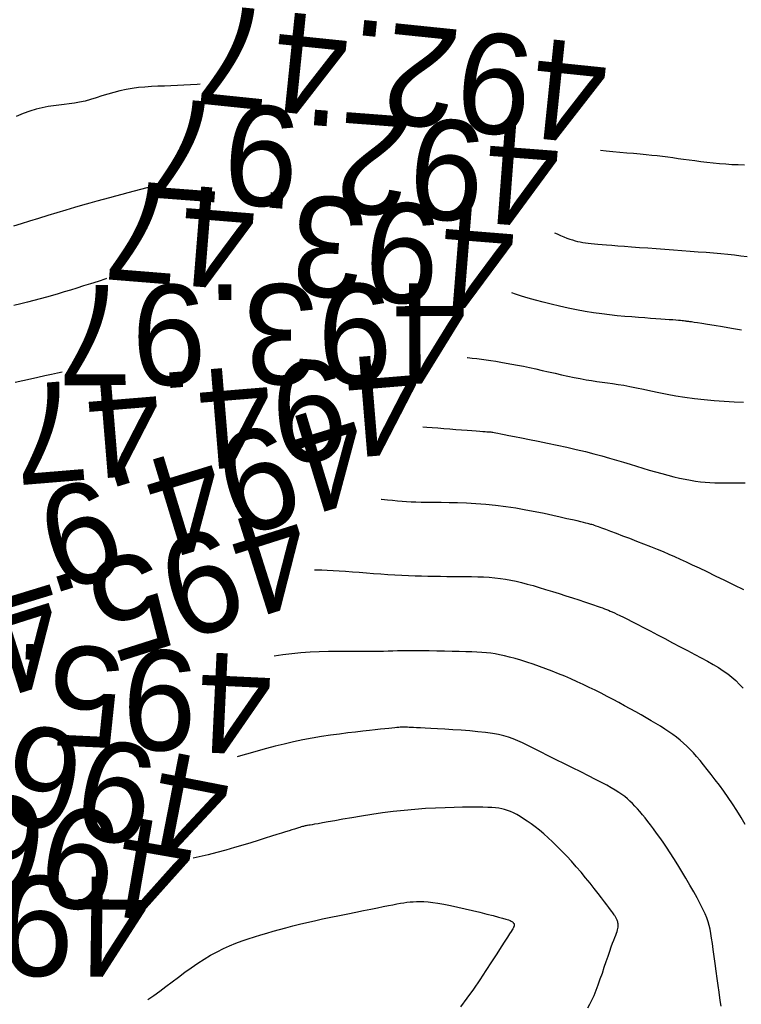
# Model space of a CAD drawing. Header units: millimetres. Extents: x 32690613 to 32693367, y 5343692 to 5344708.
# Tile 283 of 656: x 32692696.18 to 32692703.39, y 5344029.95 to 5344039.79. Entities that reach past the tile are written whole.
import ezdxf
from ezdxf.enums import TextEntityAlignment as Align

# ---------------------------------------------------------------- set-up
doc = ezdxf.new("R2010")
doc.units = ezdxf.units.MM
doc.header["$LTSCALE"] = 20
for name, color, linetype in [('02-DGM_HL_492.50', 92, 'Continuous'), ('02-DGM_HL_493.00', 102, 'Continuous'), ('02-DGM_HL_493.50', 112, 'Continuous'), ('02-DGM_HL_494.00', 122, 'Continuous'), ('02-DGM_HL_494.50', 132, 'Continuous'), ('02-DGM_HL_495.00', 142, 'Continuous'), ('02-DGM_HL_495.50', 152, 'Continuous'), ('02-DGM_HL_496.00', 162, 'Continuous'), ('02-DGM_HL_496.50', 172, 'Continuous'), ('02-DGM_HL_497.00', 182, 'Continuous'), ('02-DGM_HL_497.50', 192, 'Continuous')]:
    doc.layers.add(name, color=color, linetype=linetype)

msp = doc.modelspace()

# ---------------------------------------------------------------- linework, layer by layer
at = {"layer": '02-DGM_HL_492.50', "elevation": 492.5, "flags": 128}
for points in [[(32692697.9827, 5344039.1409), (32692697.9519, 5344039.1384), (32692697.8869, 5344039.134), (32692697.8218, 5344039.1303), (32692697.7565, 5344039.1274), (32692697.6912, 5344039.1251), (32692697.626, 5344039.1231), (32692697.561, 5344039.1208), (32692697.4963, 5344039.1178), (32692697.4319, 5344039.1135), (32692697.3681, 5344039.1076), (32692697.3049, 5344039.0996), (32692697.2425, 5344039.0888), (32692697.1808, 5344039.0752), (32692697.1201, 5344039.0593), (32692697.0603, 5344039.0419), (32692697.0016, 5344039.0238), (32692696.944, 5344039.0058), (32692696.8876, 5344038.9889), (32692696.8324, 5344038.9736), (32692696.7786, 5344038.961), (32692696.726, 5344038.9515), (32692696.6743, 5344038.9443), (32692696.6226, 5344038.9385), (32692696.5706, 5344038.9328), (32692696.5174, 5344038.9263), (32692696.4625, 5344038.918), (32692696.4053, 5344038.9067), (32692696.3451, 5344038.8914), (32692696.2814, 5344038.8714), (32692696.214, 5344038.8473), (32692696.1425, 5344038.8204)], [(32692703.4256, 5344038.333), (32692703.3631, 5344038.3347), (32692703.3006, 5344038.3374), (32692703.2377, 5344038.3413), (32692703.1748, 5344038.3464), (32692703.1121, 5344038.3525), (32692703.05, 5344038.3594), (32692702.9888, 5344038.3668), (32692702.9291, 5344038.3745), (32692702.871, 5344038.3823), (32692702.815, 5344038.3899), (32692702.7612, 5344038.3973), (32692702.7091, 5344038.4044), (32692702.6576, 5344038.4112), (32692702.606, 5344038.4178), (32692702.5534, 5344038.4241), (32692702.499, 5344038.4302), (32692702.4418, 5344038.4361), (32692702.3811, 5344038.4419), (32692702.3164, 5344038.4476), (32692702.2487, 5344038.4533), (32692702.1795, 5344038.4591), (32692702.1103, 5344038.4653), (32692702.0424, 5344038.472), (32692701.9849, 5344038.4784)]]:
    msp.add_lwpolyline(points, dxfattribs=at)
at = {"layer": '02-DGM_HL_493.00', "elevation": 493, "flags": 128}
for points in [[(32692696.1206, 5344037.7248), (32692696.1976, 5344037.7489), (32692696.2818, 5344037.7754), (32692696.371, 5344037.8033), (32692696.4627, 5344037.8319), (32692696.5547, 5344037.8603), (32692696.6447, 5344037.8876), (32692696.7302, 5344037.913), (32692696.8096, 5344037.9359), (32692696.8833, 5344037.9566), (32692696.9523, 5344037.9753), (32692697.0177, 5344037.9927), (32692697.0806, 5344038.0092), (32692697.1418, 5344038.0252), (32692697.2026, 5344038.0412), (32692697.2639, 5344038.0577), (32692697.3265, 5344038.0749), (32692697.3901, 5344038.0927), (32692697.4542, 5344038.1106), (32692697.5023, 5344038.124)], [(32692701.5274, 5344037.656), (32692701.5512, 5344037.6451), (32692701.5862, 5344037.6297), (32692701.6192, 5344037.616), (32692701.6498, 5344037.604), (32692701.6785, 5344037.5937), (32692701.7056, 5344037.5848), (32692701.7316, 5344037.5772), (32692701.757, 5344037.5708), (32692701.7823, 5344037.5652), (32692701.8079, 5344037.5605), (32692701.8343, 5344037.5563), (32692701.862, 5344037.5525), (32692701.8917, 5344037.549), (32692701.9243, 5344037.5457), (32692701.9605, 5344037.5424), (32692702.0012, 5344037.539), (32692702.0472, 5344037.5355), (32692702.0993, 5344037.5316), (32692702.1583, 5344037.5273), (32692702.2247, 5344037.5224), (32692702.2975, 5344037.5171), (32692702.3755, 5344037.5113), (32692702.4575, 5344037.5053), (32692702.5421, 5344037.4991), (32692702.6282, 5344037.4928), (32692702.7144, 5344037.4865), (32692702.7995, 5344037.4803), (32692702.8824, 5344037.4742), (32692702.9629, 5344037.4681), (32692703.0408, 5344037.4621), (32692703.1162, 5344037.4559), (32692703.1889, 5344037.4494), (32692703.2589, 5344037.4426), (32692703.3261, 5344037.4353), (32692703.3905, 5344037.4275), (32692703.4519, 5344037.419)]]:
    msp.add_lwpolyline(points, dxfattribs=at)
at = {"layer": '02-DGM_HL_493.50', "elevation": 493.5, "flags": 128}
for points in [[(32692697.0476, 5344037.1984), (32692697.0418, 5344037.1965), (32692696.9628, 5344037.1715), (32692696.8873, 5344037.1476), (32692696.8164, 5344037.1252), (32692696.7496, 5344037.1041), (32692696.6861, 5344037.0843), (32692696.6248, 5344037.0654), (32692696.565, 5344037.0474), (32692696.5057, 5344037.0299), (32692696.446, 5344037.0129), (32692696.3851, 5344036.996), (32692696.3221, 5344036.9792), (32692696.257, 5344036.9627), (32692696.1899, 5344036.9466), (32692696.1208, 5344036.9312)], [(32692703.3941, 5344036.6841), (32692703.2962, 5344036.7003), (32692703.2053, 5344036.7155), (32692703.1239, 5344036.7292), (32692703.0543, 5344036.7408), (32692702.9981, 5344036.75), (32692702.9544, 5344036.7569), (32692702.9213, 5344036.762), (32692702.8971, 5344036.7655), (32692702.8801, 5344036.7678), (32692702.8685, 5344036.7692), (32692702.8607, 5344036.7701), (32692702.8548, 5344036.7708), (32692702.8493, 5344036.7715), (32692702.8434, 5344036.7724), (32692702.8365, 5344036.7734), (32692702.8279, 5344036.7746), (32692702.8171, 5344036.776), (32692702.8035, 5344036.7776), (32692702.7863, 5344036.7793), (32692702.765, 5344036.7813), (32692702.7391, 5344036.7834), (32692702.7085, 5344036.7858), (32692702.6733, 5344036.7885), (32692702.6334, 5344036.7914), (32692702.5889, 5344036.7946), (32692702.5398, 5344036.7981), (32692702.4861, 5344036.8019), (32692702.4279, 5344036.8061), (32692702.3653, 5344036.8106), (32692702.2986, 5344036.8157), (32692702.2281, 5344036.8217), (32692702.1542, 5344036.8286), (32692702.0773, 5344036.8369), (32692701.9978, 5344036.8465), (32692701.916, 5344036.858), (32692701.8323, 5344036.8713), (32692701.7472, 5344036.8867), (32692701.6616, 5344036.9039), (32692701.5765, 5344036.9225), (32692701.4931, 5344036.9422), (32692701.4123, 5344036.9627), (32692701.3352, 5344036.9835), (32692701.2629, 5344037.0044), (32692701.1963, 5344037.0249), (32692701.1361, 5344037.0448), (32692701.0984, 5344037.0581)]]:
    msp.add_lwpolyline(points, dxfattribs=at)
at = {"layer": '02-DGM_HL_494.00', "elevation": 494, "flags": 128}
for points in [[(32692700.6523, 5344036.4121), (32692700.6559, 5344036.4116), (32692700.7043, 5344036.405), (32692700.7509, 5344036.399), (32692700.7966, 5344036.3932), (32692700.8425, 5344036.3873), (32692700.8897, 5344036.3808), (32692700.9389, 5344036.3733), (32692700.9902, 5344036.3649), (32692701.0436, 5344036.3556), (32692701.099, 5344036.3454), (32692701.1562, 5344036.3343), (32692701.2153, 5344036.3224), (32692701.276, 5344036.3097), (32692701.3383, 5344036.2963), (32692701.4021, 5344036.2822), (32692701.4667, 5344036.2676), (32692701.5318, 5344036.253), (32692701.5966, 5344036.2385), (32692701.6606, 5344036.2245), (32692701.7232, 5344036.2113), (32692701.7839, 5344036.1992), (32692701.8421, 5344036.1885), (32692701.8975, 5344036.1794), (32692701.9507, 5344036.1715), (32692702.0028, 5344036.1643), (32692702.0546, 5344036.1573), (32692702.1073, 5344036.1501), (32692702.1617, 5344036.142), (32692702.2189, 5344036.1327), (32692702.2797, 5344036.1217), (32692702.3451, 5344036.1085), (32692702.415, 5344036.0937), (32692702.4893, 5344036.0777), (32692702.5681, 5344036.0611), (32692702.651, 5344036.0446), (32692702.7382, 5344036.0287), (32692702.8294, 5344036.0139), (32692702.9245, 5344036.0009), (32692703.0232, 5344035.9901), (32692703.1237, 5344035.9812), (32692703.2239, 5344035.9741), (32692703.3219, 5344035.9685), (32692703.4156, 5344035.9641)], [(32692696.1324, 5344036.1651), (32692696.2112, 5344036.1815), (32692696.2879, 5344036.1982), (32692696.3617, 5344036.2147), (32692696.4315, 5344036.2305), (32692696.4963, 5344036.2452), (32692696.5557, 5344036.2584), (32692696.6039, 5344036.269)]]:
    msp.add_lwpolyline(points, dxfattribs=at)
at = {"layer": '02-DGM_HL_494.50', "elevation": 494.5, "flags": 128}
msp.add_lwpolyline([(32692700.209, 5344035.7193), (32692700.2493, 5344035.7161), (32692700.3035, 5344035.7117), (32692700.3611, 5344035.7071), (32692700.4206, 5344035.7022), (32692700.4809, 5344035.6973), (32692700.5404, 5344035.6924), (32692700.5979, 5344035.6878), (32692700.6518, 5344035.6835), (32692700.7009, 5344035.6796), (32692700.7437, 5344035.6764), (32692700.7792, 5344035.6739), (32692700.8081, 5344035.672), (32692700.8314, 5344035.6705), (32692700.85, 5344035.6694), (32692700.8651, 5344035.6685), (32692700.8775, 5344035.6676), (32692700.8884, 5344035.6666), (32692700.8987, 5344035.6655), (32692700.9095, 5344035.6639), (32692700.9223, 5344035.6618), (32692700.9386, 5344035.6587), (32692700.96, 5344035.6546), (32692700.988, 5344035.649), (32692701.0241, 5344035.6418), (32692701.0698, 5344035.6327), (32692701.1267, 5344035.6214), (32692701.1957, 5344035.6078), (32692701.2751, 5344035.5921), (32692701.3624, 5344035.5746), (32692701.4553, 5344035.5556), (32692701.5514, 5344035.5354), (32692701.6483, 5344035.5144), (32692701.7436, 5344035.4928), (32692701.8351, 5344035.471), (32692701.9207, 5344035.4493), (32692702.0008, 5344035.4277), (32692702.0761, 5344035.4063), (32692702.1475, 5344035.3852), (32692702.2158, 5344035.3644), (32692702.2816, 5344035.344), (32692702.3459, 5344035.324), (32692702.4093, 5344035.3045), (32692702.4725, 5344035.2856), (32692702.5354, 5344035.2674), (32692702.5975, 5344035.2501), (32692702.6586, 5344035.2339), (32692702.7182, 5344035.219), (32692702.776, 5344035.2056), (32692702.8317, 5344035.1937), (32692702.8849, 5344035.1837), (32692702.9355, 5344035.1757), (32692702.9843, 5344035.1694), (32692703.0323, 5344035.1647), (32692703.0806, 5344035.1614), (32692703.1303, 5344035.1592), (32692703.1823, 5344035.1581), (32692703.2378, 5344035.1578), (32692703.2978, 5344035.158), (32692703.363, 5344035.1586), (32692703.4331, 5344035.1595)], dxfattribs=at)
at = {"layer": '02-DGM_HL_495.00', "elevation": 495, "flags": 128}
msp.add_lwpolyline([(32692703.4192, 5344034.0901), (32692703.3232, 5344034.1366), (32692703.2279, 5344034.1827), (32692703.1362, 5344034.227), (32692703.0513, 5344034.2679), (32692702.9751, 5344034.3044), (32692702.9068, 5344034.337), (32692702.8443, 5344034.3663), (32692702.7859, 5344034.3932), (32692702.7296, 5344034.4185), (32692702.6736, 5344034.443), (32692702.6159, 5344034.4674), (32692702.5548, 5344034.4925), (32692702.4888, 5344034.5189), (32692702.4194, 5344034.5462), (32692702.3485, 5344034.5737), (32692702.278, 5344034.6007), (32692702.2099, 5344034.6265), (32692702.146, 5344034.6506), (32692702.0884, 5344034.6721), (32692702.0389, 5344034.6906), (32692701.9989, 5344034.7054), (32692701.9675, 5344034.717), (32692701.9434, 5344034.7257), (32692701.925, 5344034.7323), (32692701.9111, 5344034.737), (32692701.9, 5344034.7405), (32692701.8904, 5344034.7433), (32692701.8809, 5344034.7459), (32692701.87, 5344034.7487), (32692701.8565, 5344034.7521), (32692701.8391, 5344034.7564), (32692701.8166, 5344034.7618), (32692701.7878, 5344034.7686), (32692701.7513, 5344034.7771), (32692701.706, 5344034.7875), (32692701.6506, 5344034.8002), (32692701.5843, 5344034.8153), (32692701.5083, 5344034.8322), (32692701.4241, 5344034.8502), (32692701.3334, 5344034.8686), (32692701.2378, 5344034.8867), (32692701.1389, 5344034.9038), (32692701.0382, 5344034.9192), (32692700.9375, 5344034.9322), (32692700.8381, 5344034.9422), (32692700.7411, 5344034.9495), (32692700.6472, 5344034.9546), (32692700.5571, 5344034.9579), (32692700.4718, 5344034.9599), (32692700.392, 5344034.9609), (32692700.3185, 5344034.9616), (32692700.2521, 5344034.9622), (32692700.1932, 5344034.9632), (32692700.1404, 5344034.9647), (32692700.092, 5344034.9667), (32692700.0464, 5344034.9692), (32692700.0016, 5344034.9723), (32692699.9559, 5344034.9759), (32692699.9077, 5344034.9802), (32692699.8551, 5344034.9851), (32692699.7969, 5344034.9907), (32692699.7926, 5344034.9911)], dxfattribs=at)
at = {"layer": '02-DGM_HL_495.50', "elevation": 495.5, "flags": 128}
msp.add_lwpolyline([(32692699.1282, 5344034.2897), (32692699.145, 5344034.2898), (32692699.1987, 5344034.2888), (32692699.2544, 5344034.2868), (32692699.3125, 5344034.2839), (32692699.3735, 5344034.2801), (32692699.4379, 5344034.2756), (32692699.505, 5344034.2706), (32692699.5744, 5344034.2652), (32692699.6452, 5344034.2595), (32692699.7169, 5344034.2539), (32692699.7888, 5344034.2485), (32692699.8603, 5344034.2435), (32692699.9307, 5344034.239), (32692699.9994, 5344034.2351), (32692700.0666, 5344034.232), (32692700.1326, 5344034.2295), (32692700.1974, 5344034.2275), (32692700.2613, 5344034.2259), (32692700.3246, 5344034.2248), (32692700.3874, 5344034.2241), (32692700.45, 5344034.2236), (32692700.5125, 5344034.2234), (32692700.5748, 5344034.2231), (32692700.6366, 5344034.2226), (32692700.6977, 5344034.2217), (32692700.7579, 5344034.2201), (32692700.8168, 5344034.2177), (32692700.8744, 5344034.2141), (32692700.9304, 5344034.2093), (32692700.9846, 5344034.203), (32692701.0377, 5344034.195), (32692701.0903, 5344034.1856), (32692701.1433, 5344034.1744), (32692701.1973, 5344034.1617), (32692701.253, 5344034.1472), (32692701.3112, 5344034.1311), (32692701.3727, 5344034.1132), (32692701.4377, 5344034.0936), (32692701.5051, 5344034.0728), (32692701.5734, 5344034.0514), (32692701.641, 5344034.0298), (32692701.7065, 5344034.0086), (32692701.7683, 5344033.9885), (32692701.8249, 5344033.9698), (32692701.8748, 5344033.9532), (32692701.9169, 5344033.9391), (32692701.9519, 5344033.9272), (32692701.9811, 5344033.917), (32692702.0058, 5344033.9082), (32692702.0271, 5344033.9002), (32692702.0462, 5344033.8926), (32692702.0644, 5344033.8851), (32692702.083, 5344033.8771), (32692702.103, 5344033.8683), (32692702.1253, 5344033.8581), (32692702.1508, 5344033.8462), (32692702.1802, 5344033.8321), (32692702.2144, 5344033.8154), (32692702.2542, 5344033.7956), (32692702.3004, 5344033.7722), (32692702.3539, 5344033.745), (32692702.4149, 5344033.7135), (32692702.4823, 5344033.6785), (32692702.5544, 5344033.6408), (32692702.6296, 5344033.6014), (32692702.7062, 5344033.5611), (32692702.7826, 5344033.5208), (32692702.857, 5344033.4814), (32692702.9279, 5344033.4437), (32692702.994, 5344033.4084), (32692703.0551, 5344033.3751), (32692703.1118, 5344033.3432), (32692703.1642, 5344033.312), (32692703.2129, 5344033.2808), (32692703.2581, 5344033.2492), (32692703.3001, 5344033.2163), (32692703.3394, 5344033.1816), (32692703.3763, 5344033.1446), (32692703.4114, 5344033.105)], dxfattribs=at)
at = {"layer": '02-DGM_HL_496.00', "elevation": 496, "flags": 128}
msp.add_lwpolyline([(32692703.4339, 5344031.7453), (32692703.3929, 5344031.8156), (32692703.3504, 5344031.8842), (32692703.3069, 5344031.9507), (32692703.2628, 5344032.015), (32692703.2188, 5344032.0768), (32692703.1752, 5344032.1358), (32692703.1326, 5344032.1919), (32692703.0915, 5344032.2448), (32692703.0523, 5344032.2943), (32692703.0155, 5344032.3403), (32692702.9807, 5344032.3829), (32692702.9473, 5344032.4226), (32692702.9147, 5344032.4596), (32692702.8826, 5344032.4942), (32692702.8502, 5344032.5269), (32692702.8172, 5344032.5579), (32692702.7829, 5344032.5876), (32692702.7469, 5344032.6162), (32692702.7091, 5344032.6441), (32692702.6695, 5344032.6714), (32692702.628, 5344032.6985), (32692702.5846, 5344032.7256), (32692702.5392, 5344032.7529), (32692702.4919, 5344032.7807), (32692702.4426, 5344032.8092), (32692702.3913, 5344032.8386), (32692702.3382, 5344032.8687), (32692702.2835, 5344032.8995), (32692702.2274, 5344032.9306), (32692702.1701, 5344032.9619), (32692702.1119, 5344032.9932), (32692702.053, 5344033.0243), (32692701.9936, 5344033.055), (32692701.9338, 5344033.0851), (32692701.8737, 5344033.1145), (32692701.8132, 5344033.1433), (32692701.7523, 5344033.1714), (32692701.6909, 5344033.1988), (32692701.629, 5344033.2254), (32692701.5665, 5344033.2513), (32692701.5033, 5344033.2763), (32692701.4395, 5344033.3005), (32692701.3757, 5344033.3237), (32692701.3124, 5344033.3456), (32692701.2502, 5344033.3661), (32692701.1898, 5344033.3849), (32692701.1318, 5344033.4019), (32692701.0767, 5344033.4169), (32692701.0252, 5344033.4297), (32692700.9775, 5344033.4401), (32692700.9326, 5344033.4484), (32692700.889, 5344033.4548), (32692700.8452, 5344033.4598), (32692700.7998, 5344033.4635), (32692700.7512, 5344033.4664), (32692700.6981, 5344033.4686), (32692700.639, 5344033.4706), (32692700.5729, 5344033.4726), (32692700.5013, 5344033.4745), (32692700.4261, 5344033.4762), (32692700.3493, 5344033.4778), (32692700.2727, 5344033.4791), (32692700.1982, 5344033.48), (32692700.1279, 5344033.4804), (32692700.0637, 5344033.4803), (32692700.0068, 5344033.4796), (32692699.9558, 5344033.4785), (32692699.9087, 5344033.477), (32692699.8634, 5344033.4755), (32692699.8178, 5344033.474), (32692699.77, 5344033.4728), (32692699.7177, 5344033.4719), (32692699.6591, 5344033.4717), (32692699.5925, 5344033.472), (32692699.5186, 5344033.4727), (32692699.4387, 5344033.4732), (32692699.3539, 5344033.4731), (32692699.2654, 5344033.4721), (32692699.1745, 5344033.4696), (32692699.0824, 5344033.4653), (32692698.9903, 5344033.4587), (32692698.8992, 5344033.4495), (32692698.81, 5344033.4381), (32692698.7232, 5344033.4248)], dxfattribs=at)
at = {"layer": '02-DGM_HL_496.50', "elevation": 496.5, "flags": 128}
msp.add_lwpolyline([(32692703.191, 5344029.9291), (32692703.186, 5344029.9665), (32692703.1797, 5344030.0132), (32692703.1719, 5344030.07), (32692703.163, 5344030.1349), (32692703.1533, 5344030.2055), (32692703.1431, 5344030.2793), (32692703.1328, 5344030.3538), (32692703.1227, 5344030.4265), (32692703.1132, 5344030.495), (32692703.1046, 5344030.5568), (32692703.097, 5344030.6101), (32692703.0899, 5344030.6562), (32692703.0824, 5344030.6973), (32692703.0736, 5344030.7353), (32692703.0628, 5344030.7723), (32692703.0492, 5344030.8104), (32692703.0319, 5344030.8516), (32692703.0102, 5344030.898), (32692702.9834, 5344030.9511), (32692702.9522, 5344031.0099), (32692702.9174, 5344031.0731), (32692702.8799, 5344031.1392), (32692702.8407, 5344031.2066), (32692702.8005, 5344031.2741), (32692702.7602, 5344031.34), (32692702.7207, 5344031.403), (32692702.6828, 5344031.4619), (32692702.6464, 5344031.5166), (32692702.6116, 5344031.5676), (32692702.5783, 5344031.6151), (32692702.5464, 5344031.6593), (32692702.5158, 5344031.7006), (32692702.4865, 5344031.7393), (32692702.4584, 5344031.7757), (32692702.4314, 5344031.81), (32692702.4053, 5344031.8424), (32692702.3798, 5344031.873), (32692702.3549, 5344031.9018), (32692702.3301, 5344031.929), (32692702.3053, 5344031.9546), (32692702.2802, 5344031.9787), (32692702.2546, 5344032.0015), (32692702.2282, 5344032.0232), (32692702.2, 5344032.0442), (32692702.169, 5344032.0653), (32692702.1341, 5344032.0872), (32692702.0942, 5344032.1104), (32692702.0483, 5344032.1358), (32692701.9955, 5344032.1639), (32692701.9345, 5344032.1954), (32692701.8649, 5344032.2306), (32692701.7885, 5344032.269), (32692701.7076, 5344032.3092), (32692701.6246, 5344032.3504), (32692701.5417, 5344032.3914), (32692701.4615, 5344032.4312), (32692701.386, 5344032.4687), (32692701.3179, 5344032.5029), (32692701.2584, 5344032.5329), (32692701.2061, 5344032.559), (32692701.1585, 5344032.5814), (32692701.1132, 5344032.6007), (32692701.0677, 5344032.6171), (32692701.0196, 5344032.6313), (32692700.9666, 5344032.6434), (32692700.9061, 5344032.654), (32692700.8366, 5344032.6634), (32692700.7597, 5344032.6718), (32692700.6782, 5344032.6791), (32692700.5945, 5344032.6856), (32692700.5112, 5344032.6911), (32692700.4309, 5344032.696), (32692700.3561, 5344032.7001), (32692700.2894, 5344032.7036), (32692700.2328, 5344032.7066), (32692700.1858, 5344032.7091), (32692700.1474, 5344032.7111), (32692700.1164, 5344032.7128), (32692700.0918, 5344032.7141), (32692700.0726, 5344032.7151), (32692700.0577, 5344032.7159), (32692700.046, 5344032.7166), (32692700.0365, 5344032.717), (32692700.0284, 5344032.7174), (32692700.0211, 5344032.7175), (32692700.0137, 5344032.7174), (32692700.0056, 5344032.717), (32692699.9959, 5344032.7164), (32692699.9841, 5344032.7154), (32692699.9693, 5344032.714), (32692699.9509, 5344032.7122), (32692699.9283, 5344032.71), (32692699.9011, 5344032.7073), (32692699.8686, 5344032.704), (32692699.8304, 5344032.7), (32692699.7859, 5344032.6953), (32692699.7347, 5344032.6899), (32692699.6762, 5344032.6837), (32692699.6102, 5344032.6765), (32692699.5374, 5344032.6683), (32692699.4587, 5344032.6589), (32692699.3751, 5344032.6482), (32692699.2875, 5344032.636), (32692699.197, 5344032.6221), (32692699.1045, 5344032.6064), (32692699.011, 5344032.5888), (32692698.9174, 5344032.5692), (32692698.8247, 5344032.5481), (32692698.7339, 5344032.5259), (32692698.6462, 5344032.5032), (32692698.5624, 5344032.4807), (32692698.4836, 5344032.4587), (32692698.4109, 5344032.4378), (32692698.3519, 5344032.4207)], dxfattribs=at)
at = {"layer": '02-DGM_HL_497.00', "elevation": 497, "flags": 128}
msp.add_lwpolyline([(32692701.8583, 5344029.9126), (32692701.8798, 5344029.9494), (32692701.9005, 5344029.9904), (32692701.9211, 5344030.0363), (32692701.9419, 5344030.0875), (32692701.9629, 5344030.143), (32692701.9838, 5344030.2011), (32692702.0043, 5344030.2603), (32692702.0242, 5344030.3192), (32692702.0432, 5344030.3761), (32692702.0612, 5344030.4296), (32692702.0778, 5344030.4781), (32692702.0928, 5344030.5206), (32692702.1063, 5344030.5571), (32692702.1182, 5344030.5886), (32692702.1286, 5344030.6155), (32692702.1376, 5344030.6386), (32692702.145, 5344030.6585), (32692702.1511, 5344030.6759), (32692702.1558, 5344030.6915), (32692702.1591, 5344030.7058), (32692702.1611, 5344030.719), (32692702.1621, 5344030.7312), (32692702.1622, 5344030.7424), (32692702.1614, 5344030.7528), (32692702.16, 5344030.7624), (32692702.1581, 5344030.7713), (32692702.1558, 5344030.7796), (32692702.1532, 5344030.7873), (32692702.1504, 5344030.7946), (32692702.1474, 5344030.8016), (32692702.144, 5344030.8083), (32692702.1404, 5344030.815), (32692702.1364, 5344030.8217), (32692702.1321, 5344030.8285), (32692702.1274, 5344030.8355), (32692702.1223, 5344030.843), (32692702.1162, 5344030.8516), (32692702.1086, 5344030.8622), (32692702.0987, 5344030.8755), (32692702.086, 5344030.8923), (32692702.0699, 5344030.9136), (32692702.0498, 5344030.94), (32692702.0251, 5344030.9723), (32692701.9953, 5344031.0111), (32692701.961, 5344031.0556), (32692701.9228, 5344031.1045), (32692701.8813, 5344031.1568), (32692701.8372, 5344031.2114), (32692701.7913, 5344031.2669), (32692701.744, 5344031.3225), (32692701.6963, 5344031.3768), (32692701.6485, 5344031.4289), (32692701.601, 5344031.4786), (32692701.554, 5344031.5258), (32692701.5077, 5344031.5703), (32692701.4622, 5344031.6122), (32692701.4178, 5344031.6512), (32692701.3747, 5344031.6874), (32692701.333, 5344031.7206), (32692701.2929, 5344031.7508), (32692701.2544, 5344031.7781), (32692701.2175, 5344031.8024), (32692701.1822, 5344031.8241), (32692701.1484, 5344031.843), (32692701.1161, 5344031.8594), (32692701.0853, 5344031.8733), (32692701.0559, 5344031.8848), (32692701.0278, 5344031.894), (32692700.9996, 5344031.9012), (32692700.97, 5344031.9067), (32692700.9376, 5344031.9106), (32692700.901, 5344031.9133), (32692700.8587, 5344031.9149), (32692700.8093, 5344031.9158), (32692700.7514, 5344031.9162), (32692700.6841, 5344031.9163), (32692700.6079, 5344031.9158), (32692700.5239, 5344031.9146), (32692700.4331, 5344031.9122), (32692700.3366, 5344031.9084), (32692700.2354, 5344031.9029), (32692700.1305, 5344031.8955), (32692700.023, 5344031.8857), (32692699.914, 5344031.8735), (32692699.8053, 5344031.8594), (32692699.6987, 5344031.8441), (32692699.5961, 5344031.828), (32692699.4992, 5344031.8119), (32692699.41, 5344031.7965), (32692699.3303, 5344031.7823), (32692699.2619, 5344031.7699), (32692699.2061, 5344031.76), (32692699.1619, 5344031.7523), (32692699.1276, 5344031.7464), (32692699.1017, 5344031.742), (32692699.0825, 5344031.7389), (32692699.0685, 5344031.7366), (32692699.058, 5344031.7349), (32692699.0494, 5344031.7334), (32692699.0413, 5344031.7318), (32692699.0331, 5344031.73), (32692699.0247, 5344031.728), (32692699.0155, 5344031.7255), (32692699.0052, 5344031.7227), (32692698.9936, 5344031.7193), (32692698.9803, 5344031.7153), (32692698.965, 5344031.7106), (32692698.9472, 5344031.7052), (32692698.9263, 5344031.6987), (32692698.9016, 5344031.6911), (32692698.8724, 5344031.682), (32692698.838, 5344031.6713), (32692698.7976, 5344031.6587), (32692698.7506, 5344031.6439), (32692698.6962, 5344031.6269), (32692698.6341, 5344031.6073), (32692698.5649, 5344031.5858), (32692698.4898, 5344031.5627), (32692698.4098, 5344031.5386), (32692698.326, 5344031.514), (32692698.2395, 5344031.4894), (32692698.1513, 5344031.4653), (32692698.0626, 5344031.4423), (32692697.9743, 5344031.4207), (32692697.914, 5344031.4067)], dxfattribs=at)
at = {"layer": '02-DGM_HL_497.50', "elevation": 497.5, "flags": 128}
msp.add_lwpolyline([(32692697.4593, 5344029.9945), (32692697.4594, 5344029.9946), (32692697.5191, 5344030.035), (32692697.5793, 5344030.0791), (32692697.6407, 5344030.1252), (32692697.7033, 5344030.1724), (32692697.7667, 5344030.22), (32692697.8307, 5344030.2671), (32692697.8951, 5344030.3132), (32692697.9597, 5344030.3575), (32692698.0242, 5344030.3992), (32692698.0884, 5344030.4377), (32692698.1521, 5344030.4724), (32692698.2154, 5344030.5036), (32692698.2782, 5344030.5316), (32692698.3406, 5344030.557), (32692698.4028, 5344030.5802), (32692698.4648, 5344030.6016), (32692698.5267, 5344030.6216), (32692698.5885, 5344030.6407), (32692698.6504, 5344030.6592), (32692698.7128, 5344030.6774), (32692698.7763, 5344030.6952), (32692698.8414, 5344030.7129), (32692698.9086, 5344030.7304), (32692698.9783, 5344030.7478), (32692699.0512, 5344030.7652), (32692699.1278, 5344030.7828), (32692699.2081, 5344030.8005), (32692699.2911, 5344030.8183), (32692699.3751, 5344030.8357), (32692699.4586, 5344030.8528), (32692699.5401, 5344030.8692), (32692699.6179, 5344030.8847), (32692699.6906, 5344030.8991), (32692699.7565, 5344030.9122), (32692699.8147, 5344030.9238), (32692699.8656, 5344030.934), (32692699.9104, 5344030.9429), (32692699.9503, 5344030.9505), (32692699.9863, 5344030.9569), (32692700.0195, 5344030.9623), (32692700.051, 5344030.9668), (32692700.0819, 5344030.9703), (32692700.1133, 5344030.973), (32692700.1461, 5344030.9747), (32692700.1811, 5344030.975), (32692700.2193, 5344030.9737), (32692700.2614, 5344030.9706), (32692700.3085, 5344030.9654), (32692700.3613, 5344030.9578), (32692700.4207, 5344030.9476), (32692700.487, 5344030.9346), (32692700.5585, 5344030.9194), (32692700.6328, 5344030.9026), (32692700.7076, 5344030.8849), (32692700.7806, 5344030.8671), (32692700.8493, 5344030.8498), (32692700.9115, 5344030.8336), (32692700.9647, 5344030.8194), (32692701.0074, 5344030.8075), (32692701.0403, 5344030.7978), (32692701.0647, 5344030.79), (32692701.082, 5344030.7839), (32692701.0937, 5344030.779), (32692701.1011, 5344030.775), (32692701.1056, 5344030.7717), (32692701.1086, 5344030.7687), (32692701.1113, 5344030.7658), (32692701.1138, 5344030.7628), (32692701.1161, 5344030.7598), (32692701.1182, 5344030.7568), (32692701.12, 5344030.7536), (32692701.1215, 5344030.7505), (32692701.1226, 5344030.7472), (32692701.1234, 5344030.7438), (32692701.1237, 5344030.7403), (32692701.1236, 5344030.7367), (32692701.1231, 5344030.733), (32692701.1222, 5344030.7292), (32692701.1209, 5344030.7252), (32692701.1193, 5344030.7211), (32692701.1173, 5344030.7169), (32692701.1151, 5344030.7125), (32692701.1123, 5344030.7078), (32692701.1081, 5344030.7011), (32692701.1015, 5344030.6907), (32692701.0913, 5344030.675), (32692701.0764, 5344030.6519), (32692701.0558, 5344030.6199), (32692701.0283, 5344030.5772), (32692700.9929, 5344030.5219), (32692700.949, 5344030.4531), (32692700.8977, 5344030.3732), (32692700.8406, 5344030.2855), (32692700.7794, 5344030.1931), (32692700.7157, 5344030.0994), (32692700.6511, 5344030.0075), (32692700.5873, 5344029.9207)], dxfattribs=at)

# ---------------------------------------------------------------- texts
at = {"layer": '02-DGM_HL_492.50'}
msp.add_text('492.47', height=1, rotation=174.11387, dxfattribs=at).set_placement((32692700.0061, 5344039.2407, 492.5), align=Align.MIDDLE)
at = {"layer": '02-DGM_HL_493.00'}
msp.add_text('492.97', height=1, rotation=175.63394, dxfattribs=at).set_placement((32692699.5282, 5344038.3547, 493), align=Align.MIDDLE)
at = {"layer": '02-DGM_HL_493.50'}
msp.add_text('493.47', height=1, rotation=175.41013, dxfattribs=at).set_placement((32692699.0831, 5344037.5295, 493.5), align=Align.MIDDLE)
at = {"layer": '02-DGM_HL_494.00'}
msp.add_text('493.97', height=1, rotation=180.30142, dxfattribs=at).set_placement((32692698.6045, 5344036.6421, 494), align=Align.MIDDLE)
at = {"layer": '02-DGM_HL_494.50'}
msp.add_text('494.47', height=1, rotation=184.70396, dxfattribs=at).set_placement((32692698.1491, 5344035.7979, 494.5), align=Align.MIDDLE)
at = {"layer": '02-DGM_HL_495.00'}
msp.add_text('494.97', height=1, rotation=196.98642, dxfattribs=at).set_placement((32692697.6748, 5344034.9186, 495), align=Align.MIDDLE)
at = {"layer": '02-DGM_HL_495.50'}
msp.add_text('495.47', height=1, rotation=197.60959, dxfattribs=at).set_placement((32692697.1124, 5344033.8759, 495.5), align=Align.MIDDLE)
at = {"layer": '02-DGM_HL_496.00'}
msp.add_text('495.97', height=1, rotation=177.29039, dxfattribs=at).set_placement((32692696.6557, 5344033.0291, 496), align=Align.MIDDLE)
at = {"layer": '02-DGM_HL_496.50'}
msp.add_text('496.47', height=1, rotation=168.9743, dxfattribs=at).set_placement((32692696.2327, 5344032.2448, 496.5), align=Align.MIDDLE)
at = {"layer": '02-DGM_HL_497.00'}
msp.add_text('496.97', height=1, rotation=170.14059, dxfattribs=at).set_placement((32692695.8635, 5344031.5605, 497), align=Align.MIDDLE)
at = {"layer": '02-DGM_HL_497.50'}
msp.add_text('497.47', height=1, rotation=179.22417, dxfattribs=at).set_placement((32692695.4227, 5344030.7432, 497.5), align=Align.MIDDLE)

doc.saveas('drawing.dxf')
